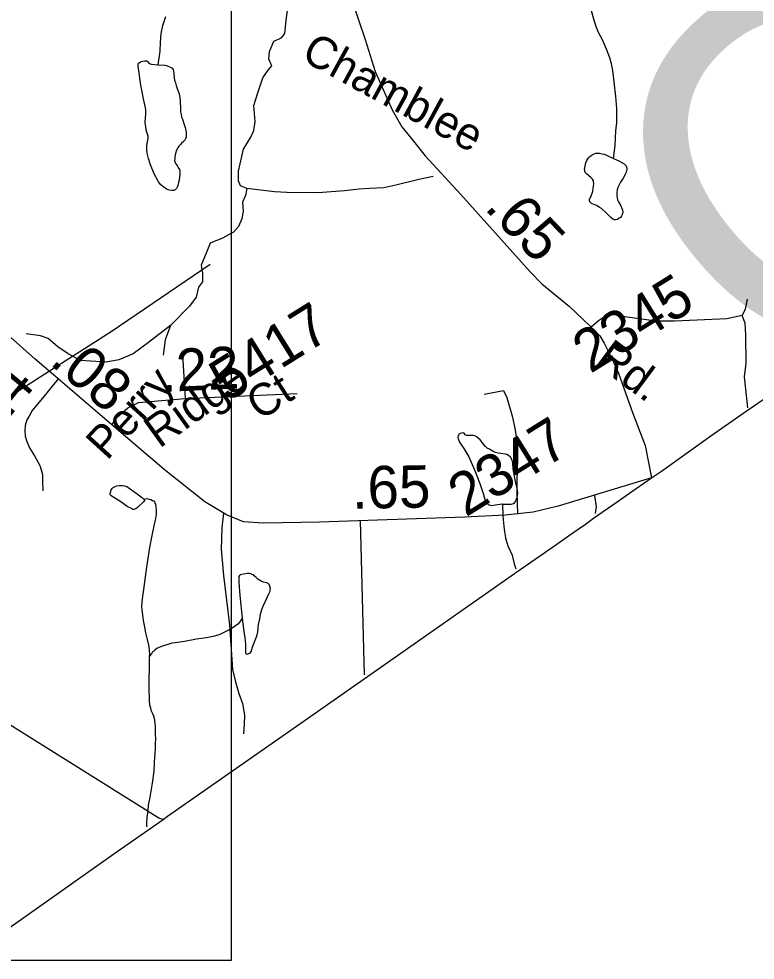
# Model space of a CAD drawing. Extents: x 2001466 to 31450019, y -30647475 to 847247.
# Drawn here: x 2210046 to 2214393, y 745608 to 751164 of the extents above; entities that cross this region are included whole.
import ezdxf

# ---------------------------------------------------------------- set-up
doc = ezdxf.new("R2010")
doc.units = 0
for name, color, linetype in [('Exist Boundary Political CountyLine', 7, 'Continuous'), ('Exist Hydrographic Misc Water Feature', 7, 'Continuous'), ('Exist Road Non-System Type 51', 7, 'Continuous'), ('Exist Road Secondary Mileage Hundredths English Label', 7, 'Continuous'), ('Exist Road Secondary Structure Culvert Number Label', 7, 'Continuous'), ('Exist Road Secondary Type 51 Attributed', 7, 'Continuous'), ('Exist Road Secondary Type 51 Label', 7, 'Continuous'), ('Exist Road Secondary Type 51 Number Label', 7, 'Continuous'), ('Exist Utilities Electrical Transmission Line', 7, 'Continuous'), ('Map Preparation Inset Cut Line', 7, 'Continuous')]:
    doc.layers.add(name, color=color, linetype=linetype)

msp = doc.modelspace()

# ---------------------------------------------------------------- linework, layer by layer
at = {"layer": 'Exist Boundary Political CountyLine'}
msp.add_lwpolyline([(2209797.9, 745665.9), (2210074.9, 745860.5), (2210606.4, 746235.6), (2210897.5, 746439), (2210924.7, 746458.1), (2211730.3, 747021.3), (2211769.7, 747048.8), (2212281.1, 747406.2), (2212972.3, 747889.4), (2212986.7, 747899.4), (2213150.9, 748014.2), (2213159.9, 748020.5), (2213170.6, 748028.2), (2213181.7, 748035.8), (2213297.5, 748116.8), (2213373.2, 748169.7), (2213382.4, 748176.1), (2213431.4, 748210.4), (2213439.2, 748215.9), (2213572.1, 748308.9), (2213690.6, 748391.9), (2213781.6, 748454.2), (2213839.3, 748493.8), (2214130.5, 748702.9), (2214340.4, 748847.9), (2214483.1, 748946.3)], dxfattribs=at)
at = {"layer": 'Exist Hydrographic Misc Water Feature'}
for points in [[(2213556.9, 750340.1), (2213566.6, 750416.1), (2213569.8, 750502), (2213575.8, 750552.2), (2213575.4, 750634.3), (2213570.7, 750705.9), (2213560, 750791.9), (2213551.8, 750858.1), (2213545.2, 750898), (2213535, 750933.6), (2213514.9, 750985.7), (2213490.7, 751039.3), (2213468.1, 751083.2), (2213456.2, 751113.1), (2213441.9, 751154.9), (2213425.3, 751218.7)], [(2210868.5, 750893.3), (2210880.2, 750973.5), (2210881.6, 751025.2), (2210887.4, 751077.5), (2210897, 751125.5), (2210914.6, 751177.6)], [(2210868.5, 750893.3), (2210908.3, 750889.8), (2210918.5, 750887.8), (2210932.5, 750881.7), (2210940.3, 750878), (2210948.7, 750873.9), (2210956.7, 750865.8), (2210958.7, 750857.8), (2210960.8, 750842.1), (2210963.2, 750816.1), (2210965.1, 750802), (2210971.4, 750786.1), (2210975.5, 750770.1), (2210981.5, 750752.1), (2210993.4, 750722.3), (2210995.8, 750698.4), (2210997.9, 750680.3), (2211000.3, 750630.4), (2211000.1, 750614.2), (2211004.6, 750600.2), (2211006.7, 750584.4), (2211012.6, 750572.6), (2211022.7, 750540.7), (2211029, 750522.7), (2211033.3, 750494.4), (2211033.1, 750480.7), (2211033.1, 750468.5), (2211029.5, 750456.5), (2211025.6, 750448.5), (2211019.2, 750440.6), (2211005.7, 750430.4), (2210999.7, 750422.4), (2210991.5, 750412.3), (2210985.6, 750402.2), (2210977.8, 750388.4), (2210970.2, 750370.1), (2210966.3, 750352.4), (2210966.5, 750338.2), (2210966.1, 750326.1), (2210968.3, 750316.4), (2210972.4, 750308.1), (2210982.5, 750294.4), (2210990.9, 750280.5), (2210995, 750274.3), (2210996.6, 750264.3), (2210996.8, 750254.5), (2210997.1, 750246.4), (2210993.2, 750212.5), (2210989.1, 750198.5), (2210985.4, 750180.4), (2210981.5, 750170.4), (2210977.6, 750162.5), (2210969.4, 750154.4), (2210961.6, 750150.3), (2210949.7, 750150.1), (2210935.5, 750152.2), (2210927.3, 750153.9), (2210917.3, 750157.8), (2210909.5, 750163.9), (2210901.5, 750169.9), (2210893.5, 750176), (2210885.1, 750183.8), (2210871.2, 750201.7), (2210845.1, 750249.4), (2210822.6, 750303.2), (2210812.3, 750339.1), (2210803.7, 750371.3), (2210802.3, 750393), (2210801.6, 750417.1), (2210809.4, 750459.3), (2210809.2, 750471), (2210805.3, 750483), (2210797.3, 750506.9), (2210795.1, 750528.8), (2210793, 750538.9), (2210792.8, 750551), (2210794.7, 750582.8), (2210796.5, 750598.7), (2210796.7, 750614.9), (2210796.1, 750626.8), (2210794.3, 750638.8), (2210782.2, 750691), (2210773.8, 750732.8), (2210767.2, 750772.7), (2210761, 750814.6), (2210756.7, 750844.5), (2210750.6, 750882.3), (2210750.6, 750894.5), (2210750.4, 750898.6), (2210752.4, 750902.7), (2210756.5, 750904.6), (2210764.7, 750910.6), (2210770.7, 750912.6), (2210778.1, 750914.7), (2210788.3, 750916.8), (2210796.3, 750916.8), (2210800.2, 750917), (2210804.1, 750914.8), (2210816.2, 750900.8), (2210822.8, 750899)], [(2210822.8, 750899), (2210828.3, 750896.9), (2210868.5, 750893.3)], [(2213556.9, 750340.1), (2213587.3, 750326.2), (2213601.4, 750318.4), (2213619.3, 750308.7), (2213623.8, 750304.4), (2213627.3, 750300.6), (2213631.8, 750296.7), (2213633.4, 750290.8), (2213635.5, 750280.8), (2213635.7, 750274.7), (2213633.6, 750266.9), (2213631.8, 750260.7), (2213629.5, 750252.9), (2213625.6, 750244.5), (2213613.9, 750222.8), (2213598.3, 750200.4), (2213588.1, 750180.4), (2213582.4, 750168.3), (2213578.2, 750154.3), (2213576.6, 750138.3), (2213577, 750128.1), (2213577, 750118.4), (2213578.7, 750108.4), (2213580.9, 750096.3), (2213586.7, 750084.5), (2213599.2, 750060.3), (2213605.1, 750044.4), (2213609.4, 750034.4), (2213611.1, 750024.4), (2213609.4, 750014.5), (2213607.2, 750008.8), (2213603.3, 750000.4), (2213597.7, 749992.4), (2213589.9, 749986.7), (2213579.5, 749980.5), (2213569.8, 749978.4), (2213561.8, 749978.4), (2213557.7, 749980.1), (2213551.8, 749982.3), (2213539.9, 749992.2), (2213511.4, 750020), (2213485.2, 750043.9), (2213471.2, 750051.7), (2213455.4, 750061.3), (2213426.7, 750073.3), (2213421, 750079.1), (2213416.9, 750083.3), (2213415, 750089.3), (2213415, 750097), (2213424.7, 750119.1), (2213430.6, 750135.2), (2213434.3, 750147.3), (2213438.6, 750177.5), (2213440, 750189.4), (2213438.2, 750203.4), (2213438.4, 750207.5), (2213432, 750217.4), (2213422.2, 750227.4), (2213396, 750251.2), (2213389.8, 750257), (2213387.8, 750263), (2213388, 750269.1), (2213385.5, 750275.1), (2213387.6, 750285), (2213389.2, 750294.9), (2213391.4, 750305.1), (2213393.5, 750314.9), (2213399.2, 750327), (2213405.2, 750337), (2213411.1, 750345), (2213417.3, 750351), (2213423, 750355), (2213432.9, 750363.3), (2213442.9, 750367.4), (2213453, 750371.2), (2213463.2, 750371.3), (2213472.9, 750371.4), (2213488.8, 750367.8), (2213500.9, 750365.6), (2213514.7, 750359.9), (2213556.9, 750340.1)], [(2212901.4, 748300.5), (2212907.7, 748300.4), (2212939.7, 748298.8), (2212953.3, 748298.8), (2212965.3, 748302.6), (2212971.7, 748307), (2212977.7, 748315), (2212981.1, 748323), (2212987.5, 748341.1), (2212989.1, 748351), (2212991.2, 748362.8), (2212988.9, 748385), (2212980.7, 748422.8), (2212974.2, 748453), (2212963.9, 748508.5), (2212961.7, 748542.9), (2212957.8, 748558.5), (2212947.7, 748576.7), (2212937.5, 748586.4), (2212927.4, 748592.3), (2212917.4, 748594.2), (2212891.3, 748598.1), (2212875.5, 748600.1), (2212859.5, 748603.8), (2212845.2, 748610), (2212835.6, 748615.9), (2212823.5, 748623.8), (2212811.2, 748629.7), (2212801.3, 748639.7), (2212789.2, 748653.4), (2212768.9, 748679.5), (2212756.8, 748689), (2212746.8, 748697.1), (2212742.9, 748701.3), (2212736.7, 748703), (2212728.5, 748705.1), (2212722.6, 748705.2), (2212716.6, 748704.9), (2212688.5, 748704.6), (2212684.6, 748706.8), (2212680.7, 748708.7), (2212674.6, 748718.5), (2212668.6, 748720.6), (2212656.7, 748718.4), (2212652.6, 748716.6), (2212646.9, 748714.6), (2212642.8, 748710.4), (2212640.8, 748706.6), (2212638.9, 748700.4), (2212636.9, 748696.2), (2212636.9, 748690.5), (2212638.7, 748686.2), (2212645.1, 748670.2), (2212651.4, 748660.3), (2212673.4, 748628.6), (2212701.7, 748578.9), (2212736.3, 748501.1), (2212766.7, 748421.4), (2212789.4, 748355.6), (2212801.5, 748313.6), (2212809.5, 748305.8), (2212817.5, 748297.7), (2212827.6, 748293.9), (2212835.8, 748291.8), (2212859.7, 748295.9), (2212901.4, 748300.5)], [(2210784.2, 748329.8), (2210788.3, 748325.9), (2210788.5, 748321.8), (2210780.5, 748311.7), (2210754.3, 748287.6), (2210746.7, 748279.5), (2210736.2, 748271.3), (2210730.5, 748269.3), (2210724.5, 748267.4), (2210718.6, 748267.5), (2210714.7, 748271.3), (2210686.4, 748284.9), (2210648.5, 748312.6), (2210616.5, 748332.4), (2210596.4, 748344.4), (2210590, 748350.2), (2210586.1, 748354.4), (2210585.7, 748360.2), (2210586.1, 748364.2), (2210589.8, 748374.5), (2210591.5, 748384.4), (2210598, 748392.4), (2210603.6, 748398.4), (2210614, 748404.6), (2210625.7, 748408.5), (2210639.9, 748408.8), (2210657.7, 748408.9), (2210669.6, 748406.7), (2210683.9, 748402.9), (2210711.6, 748383.4), (2210744, 748361.4), (2210767.8, 748343.6), (2210778.1, 748335.6), (2210784.2, 748329.8)], [(2210784.2, 748329.8), (2210802, 748332), (2210816.2, 748329.8), (2210826, 748327.9), (2210836.1, 748321.9), (2210842.2, 748318.2), (2210846.3, 748313.9), (2210850, 748306.1), (2210852.5, 748300), (2210854.3, 748286.3), (2210856.4, 748262.1), (2210856.6, 748238.1), (2210853.1, 748214.3), (2210843.1, 748172.1), (2210831.8, 748114.1), (2210818.2, 748043.9), (2210806.6, 747966.2), (2210795.1, 747899.8), (2210781.7, 747795.9), (2210774.2, 747739.9), (2210772.5, 747719.9), (2210770.5, 747697.9), (2210772.9, 747674), (2210777, 747645.7), (2210780.7, 747611.9), (2210787.7, 747574), (2210793.4, 747540.2), (2210803.9, 747500.1), (2210814.4, 747458.4), (2210818.5, 747416.4), (2210816.6, 747400.4)], [(2212901.4, 748300.5), (2212904, 748228.3), (2212908.5, 748170.5), (2212912.7, 748136.6), (2212919, 748100.7), (2212927.2, 748072.7), (2212933.2, 748052.8), (2212945.5, 748024.9), (2212957.4, 747998.8), (2212961.7, 747981.1), (2212969.9, 747947), (2212979.1, 747917.3)], [(2211364.5, 747626), (2211375, 747546.1), (2211379.5, 747512.1), (2211384, 747472.2), (2211384, 747444.2), (2211384.4, 747428.3), (2211384.2, 747420.2), (2211389.9, 747416.5), (2211394.2, 747414.2), (2211400.2, 747416.2), (2211408.2, 747420.6), (2211414.3, 747424.6), (2211418.2, 747430.5), (2211427.9, 747460.6), (2211449.6, 747516.6), (2211453.7, 747528.5), (2211457.2, 747546.7), (2211460.7, 747588.7), (2211468.5, 747622.9), (2211472.4, 747650.7), (2211480.4, 747678.6), (2211488.2, 747697), (2211509.7, 747744.8), (2211521.6, 747771), (2211530, 747785.2), (2211529.2, 747793), (2211531.4, 747801.2), (2211527.7, 747815.1), (2211523, 747825.2), (2211517.3, 747830.9), (2211509.3, 747834.9), (2211491.2, 747838.9), (2211477.5, 747844.6), (2211467.4, 747850.6), (2211457.4, 747856.6), (2211447.1, 747866.6), (2211435, 747876.6), (2211430.9, 747882.5), (2211422.9, 747884.5), (2211415, 747888.1), (2211405.1, 747890), (2211399.2, 747890.1), (2211393.2, 747890.2), (2211353, 747881.6), (2211349.1, 747877.8), (2211345, 747871.9), (2211345.4, 747855.7), (2211345.2, 747839.8), (2211349.9, 747760), (2211364.5, 747626)], [(2211364.5, 747626), (2211351, 747605.7), (2211338.9, 747591.8), (2211316.9, 747575.6), (2211295.2, 747561.4), (2211259.3, 747543.3), (2211233.5, 747531), (2211201.7, 747520.8), (2211173.8, 747514.8), (2211151.5, 747510.5), (2211095.7, 747502.3), (2211023.5, 747489.7), (2210970, 747481.5), (2210949.9, 747479.3), (2210931.8, 747473.1), (2210900.1, 747462.9), (2210872, 747452.9), (2210860.3, 747446.6), (2210850, 747438.4), (2210842.4, 747432.6), (2210834.4, 747428.6), (2210828.5, 747416.5), (2210816.6, 747400.4)], [(2210816.6, 747400.4), (2210816.6, 747380.5), (2210815, 747322.4), (2210813.5, 747274.4), (2210813.7, 747220.4), (2210816.4, 747138.4), (2210818.2, 747114.6), (2210823, 747096.4), (2210824.8, 747084.5), (2210834.7, 747064.7), (2210841.2, 747050.7), (2210844.9, 747036.8), (2210847.2, 747022.6), (2210849.4, 747004.8), (2210851.3, 746988.7), (2210851.5, 746966.8), (2210851.9, 746940.8), (2210852.1, 746916.8), (2210851.9, 746884.8), (2210850.2, 746854.6), (2210848.4, 746828.5), (2210847, 746806.9), (2210844.5, 746774.8), (2210843.1, 746722.6), (2210833.6, 746652.7), (2210820.5, 746570.7), (2210810.3, 746522.8), (2210806.8, 746488.8), (2210801.2, 746452.7), (2210799, 746416.6), (2210799.1, 746394.6)]]:
    msp.add_lwpolyline(points, dxfattribs=at)
at = {"layer": 'Exist Road Non-System Type 51'}
for points in [[(2211392.2, 750162.2), (2211354.3, 750177.4), (2211342.9, 750207.8), (2211342.9, 750264.7), (2211373.2, 750393.9), (2211415, 750466), (2211434, 750504), (2211441.6, 750557.2), (2211434, 750652.1), (2211456.8, 750728.1), (2211487.1, 750815.4), (2211517.5, 750861), (2211540.3, 750887.6), (2211521.3, 750925.5), (2211525.1, 750971.1), (2211551.6, 751031.9), (2211597.2, 751050.9), (2211616.2, 751077.4), (2211623.8, 751153.4), (2211640.8, 751276.8), (2211640.8, 751345.2), (2211656, 751432.5), (2211682, 751507.7)], [(2212492, 750233.4), (2212408, 750215.1), (2212271.9, 750182.1), (2212201.6, 750166.9), (2212116.2, 750163.2), (2212055.5, 750159.4), (2211968.2, 750148), (2211812.5, 750137.3), (2211627.6, 750139.4), (2211555.4, 750143.2), (2211392.2, 750162.2)], [(2211392.2, 750162.2), (2211384.6, 750120.4), (2211365.7, 750082.5), (2211369.5, 750029.3), (2211361.9, 749983.7), (2211342.9, 749938.1), (2211312.5, 749904), (2211302.1, 749898.4)], [(2211302.1, 749898.4), (2211248, 749869.8), (2211175.9, 749839.4), (2211156.9, 749790), (2211122.7, 749710.3), (2211127.2, 749683.2)], [(2211127.2, 749683.2), (2211130.3, 749664.7), (2211130.3, 749611.5), (2211107.6, 749581.2), (2211092.4, 749520.4), (2211054.4, 749467.2), (2210940.6, 749353.3)], [(2214346.1, 749510), (2214332.8, 749451.1), (2214315.2, 749412.7)], [(2214315.2, 749412.7), (2214225.8, 749393.7), (2214050, 749385.2), (2213916.4, 749380.1), (2213808.2, 749380.1), (2213624, 749405.5), (2213576.6, 749419), (2213525.9, 749420.7), (2213468.4, 749381.8), (2213424.5, 749344.2)], [(2214348.6, 748868.1), (2214330, 749051.4), (2214339.5, 749131.1), (2214337.6, 749296.3), (2214333.8, 749368.5), (2214315.2, 749412.7)], [(2210363.4, 749172.3), (2210337.1, 749186.2), (2210276.3, 749228), (2210219.4, 749277.3), (2210173.8, 749292.5), (2210090.4, 749305.4)], [(2210940.6, 749353.3), (2210811.5, 749254.6), (2210720.4, 749186.2), (2210636.9, 749152), (2210561, 749136.8), (2210409.2, 749148.2), (2210363.4, 749172.3)], [(2210940.6, 749353.3), (2210910.2, 749269.8), (2210898.8, 749178.6)], [(2211011.8, 749181.1), (2211027.5, 748922.2)], [(2212792.2, 748948.7), (2212907.7, 748971.3), (2212927.7, 748928.6), (2212960.4, 748813.1), (2212975.4, 748735.3), (2212990.5, 748637.3), (2212990.5, 748572), (2212988, 748491.7), (2212985.5, 748444), (2212985.5, 748413.8), (2212986.4, 748367.8), (2212989.1, 748240.6)], [(2213443.5, 748350.2), (2213453.7, 748283.3), (2213448.3, 748245)], [(2211254.2, 748246.8), (2211244.1, 748160.4), (2211240.2, 748034.8), (2211253.9, 747877.9), (2211289.2, 747586.8), (2211306.8, 747324), (2211324.5, 747249.8)], [(2212060.9, 748202.2), (2212085.4, 747293)], [(2211324.5, 747249.8), (2211344.1, 747181.2), (2211365.6, 747122.4), (2211379.3, 747053.7), (2211375.4, 747000.7), (2211371.5, 746943.9)]]:
    msp.add_lwpolyline(points, dxfattribs=at)
at = {"layer": 'Exist Road Secondary Type 51 Attributed'}
for points in [[(2212007, 751288.3), (2212089.6, 751041.2), (2212150.3, 750852.7), (2212250.3, 750626.5), (2212306.8, 750527), (2212360.1, 750461.1), (2212445.7, 750354.8), (2212654.9, 750127), (2213065.1, 749670.5), (2213133.7, 749600.3), (2213295.9, 749466.3), (2213418.3, 749350.1), (2213475.3, 749292.5), (2213501.5, 749250.6), (2213547.5, 749158.4), (2213586.2, 749072.6), (2213669.4, 748840.1), (2213743.7, 748645.3), (2213781.6, 748454.2)], [(2210278.2, 749039.6), (2210143.1, 749155.3), (2209795.7, 749463.1), (2209143.8, 750060), (2209005.7, 750187.8), (2208913.6, 750252.7), (2208781.7, 750288.3), (2208645.7, 750296.7), (2208033.6, 750305), (2207562.7, 750317.6), (2207086.6, 750330.2), (2206805.1, 750335.4), (2206670.1, 750340.6), (2206610.5, 750353.2), (2206513.7, 750398.2), (2206340, 750502.9), (2205942.4, 750768.9), (2205767.9, 750883)], [(2210278.2, 749039.6), (2210185.9, 748925.3), (2210125.9, 748851.7), (2210106.8, 748819), (2210093.1, 748797.2), (2210083.6, 748763.1), (2210080.9, 748733.1), (2210083.6, 748700.4), (2210094.5, 748669), (2210109.5, 748632.2), (2210138.1, 748584.5), (2210169.5, 748528.6), (2210179.1, 748502.7), (2210185.9, 748475.4), (2210185.9, 748423.6), (2210187.2, 748392.3), (2210187.2, 748377.3)], [(2210595.6, 748767.8), (2210278.2, 749039.6)], [(2210595.6, 748767.8), (2210627.6, 748812.4), (2210690.3, 748867.3), (2210753.1, 748898.7), (2211027.5, 748922.2), (2211690, 748953.6)], [(2213781.6, 748454.2), (2213229.9, 748288.3), (2213081.3, 748252.7), (2212916, 748233.8), (2212679.5, 748223.3), (2211820.5, 748194), (2211487.7, 748187.7), (2211372.6, 748196.1), (2211272.1, 748235.9), (2211144.5, 748313.4), (2210903.8, 748504), (2210595.6, 748767.8)]]:
    msp.add_lwpolyline(points, dxfattribs=at)
at = {"layer": 'Exist Utilities Electrical Transmission Line'}
for p, q in [((2211127.2, 749683.2), (2211176, 749716.4)), ((2210228.3, 749086), (2210363.4, 749172.3))]:
    msp.add_line(p, q, dxfattribs=at)
for points in [[(2210363.4, 749172.3), (2210591.9, 749318.5), (2211127.2, 749683.2)], [(2208496, 747935.8), (2208803.9, 748131.4), (2209576.8, 748669.4), (2210228.3, 749086)], [(2210897.5, 746439), (2210872.9, 746446.1), (2208738.1, 747782.6)]]:
    msp.add_lwpolyline(points, dxfattribs=at)
at = {"layer": 'Map Preparation Inset Cut Line'}
for p, q in [((2211302.1, 749898.4), (2211302.1, 751492.5)), ((2211302.1, 748202.7), (2211302.1, 749898.4)), ((2211302.1, 747216.2), (2211302.1, 748202.7)), ((2211302.1, 746701.8), (2211302.1, 747216.2))]:
    msp.add_line(p, q, dxfattribs=at)
msp.add_lwpolyline([(2209730.1, 745607.9), (2211302.1, 745607.9), (2211302.1, 746701.8)], dxfattribs=at)

# ---------------------------------------------------------------- texts
at = {"layer": 'Exist Road Secondary Mileage Hundredths English Label'}
for s, rotation, p in [('.65', 313.8228, (2212789, 750045)), ('.08', 319.432, (2210221.8, 749129.5)), ('.22', 2.712, (2210886.7, 748960.9)), ('.14', 50.2417, (2209855.6, 748646.7)), ('.65', 1.0817, (2212013.3, 748271.6))]:
    msp.add_text(s, height=250, rotation=rotation, dxfattribs=at).set_placement(p)
at = {"layer": 'Exist Road Secondary Structure Culvert Number Label'}
msp.add_text('C56', height=2132.54, rotation=40, dxfattribs=at).set_placement((2214631.2, 748822.2))
at = {"layer": 'Exist Road Secondary Type 51 Label'}
for s, rotation, p in [('Chamblee', 331.3609, (2211705.3, 750925.4)), ('Rd.', 323.4643, (2213438.8, 749129.8)), ('Perry', 47.7564, (2210567.1, 748552.2)), ('Ridge', 35.7562, (2210875.6, 748625.3)), ('Ct', 32.917, (2211469.8, 748788.5))]:
    msp.add_text(s, height=190, rotation=rotation, dxfattribs=at).set_placement(p)
at = {"layer": 'Exist Road Secondary Type 51 Number Label'}
for s, p in [('2345', (2213419, 749067)), ('5417', (2211274.9, 748897.3)), ('2347', (2212683.9, 748220))]:
    msp.add_text(s, height=250, rotation=31.918, dxfattribs=at).set_placement(p)

doc.saveas('drawing.dxf')
